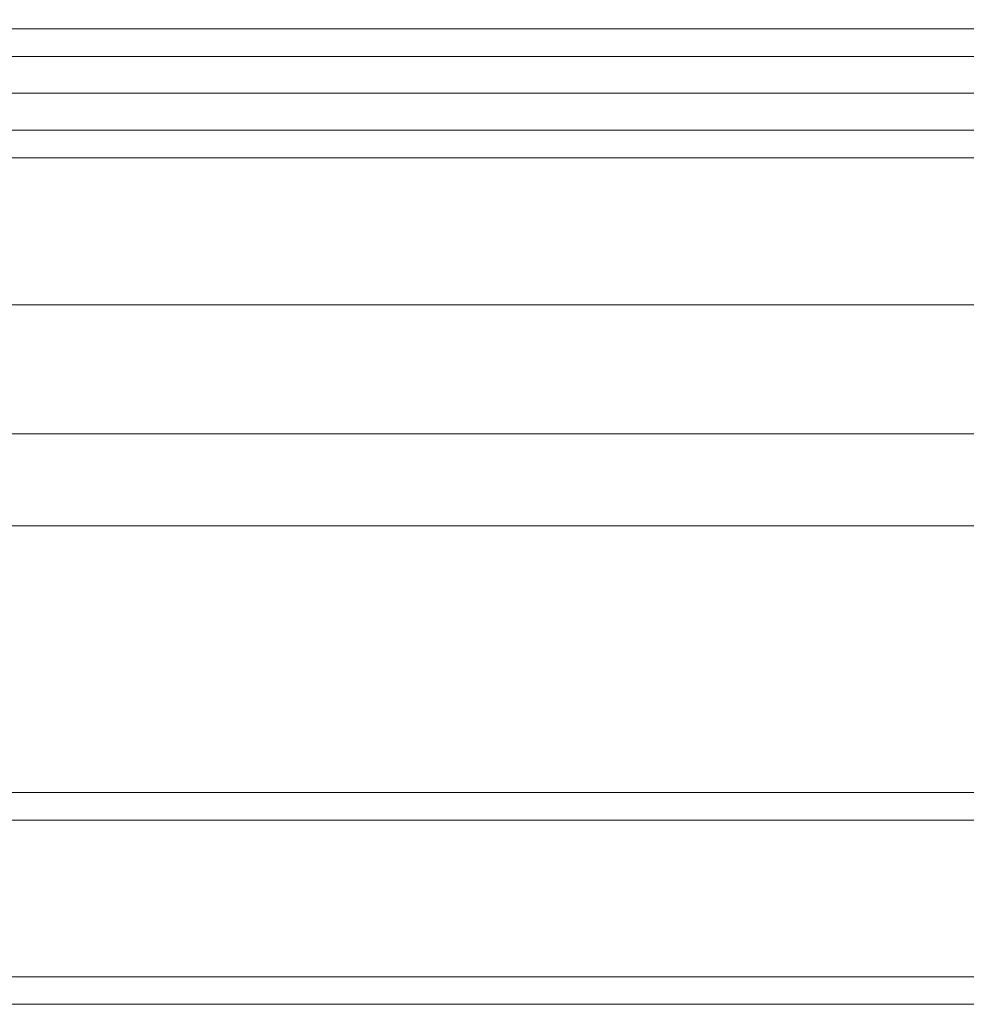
# Model space of a CAD drawing. Header units: millimetres. Extents: x -4395 to 65662, y -65530 to 6847.
# Tile 851 of 1034: x 25358 to 25461, y 1188 to 1295. Entities that reach past the tile are written whole.
import ezdxf

# ---------------------------------------------------------------- set-up
doc = ezdxf.new("R2010")
doc.units = ezdxf.units.MM
for name, color, linetype, lineweight in [('COTAS_P', 1, 'Continuous', 0), ('lateral_briquetadora', 7, 'Continuous', 0), ('lateral_C05', 7, 'Continuous', 0)]:
    doc.layers.add(name, color=color, linetype=linetype, lineweight=lineweight)
doc.dimstyles.new('R19_100', dxfattribs={"dimtxt": 250, "dimasz": 150, "dimexe": 150, "dimexo": 80, "dimgap": 100, "dimtad": 1, "dimtih": 1, "dimtoh": 1, "dimdsep": 46, "dimcen": 0.09, "dimadec": 0, "dimazin": 0, "dimtfac": 1, "dimtdec": 4, "dimtofl": 0, "dimtmove": 0, "dimatfit": 3, "dimfxl": 1, "dimtolj": 1, "dimtzin": 0, "dimarcsym": 0})

# ---------------------------------------------------------------- blocks, each defined once
blk = doc.blocks.new('DIM_R33_7')
at = {"layer": 'COTAS_P'}
for p, q in [((24250.07, 2141), (24400.07, 2186)), ((26750.07, 2141), (26600.07, 2186)), ((24250.07, 1241), (24250.07, 2141)), ((24250.07, 2141), (26750.07, 2141)), ((24250.07, 2141), (24400.07, 2096)), ((26750.07, 2141), (26600.07, 2096)), ((26750.07, 1241), (26750.07, 2141))]:
    blk.add_line(p, q, dxfattribs=at)
blk.add_text('2500 P', height=250, dxfattribs=at).set_placement((25500.07, 2241))

msp = doc.modelspace()

# ---------------------------------------------------------------- linework, layer by layer
at = {"layer": 'lateral_briquetadora'}
for p, q in [((23750.067, 1264), (25950.067, 1264)), ((24150.067, 1264), (25950.067, 1264)), ((23750.067, 1250), (25950.067, 1250)), ((23900.067, 1250), (25800.067, 1250)), ((24150.067, 1250), (25800.067, 1250)), ((23750.067, 1240), (25950.067, 1240)), ((23900.067, 1240), (25800.067, 1240))]:
    msp.add_line(p, q, dxfattribs=at)
at = {"layer": 'lateral_C05'}
for p, q in [((24250.067, 1294), (26750.067, 1294)), ((24310.067, 1294), (26690.067, 1294)), ((24250.067, 1291), (26750.067, 1291)), ((24310.067, 1291), (26690.067, 1291)), ((24900.317, 1291), (25499.567, 1291)), ((24300.067, 1287), (26700.067, 1287)), ((24900.317, 1287), (25499.567, 1287)), ((24300.067, 1283), (26700.067, 1283)), ((24310.067, 1283), (26690.067, 1283)), ((24310.067, 1280), (26690.067, 1280)), ((24310.067, 1211), (26690.067, 1211)), ((24310.067, 1208), (26690.067, 1208)), ((24250.067, 1191), (26750.067, 1191)), ((24250.067, 1188), (26750.067, 1188))]:
    msp.add_line(p, q, dxfattribs=at)

# ---------------------------------------------------------------- dimensions: what is measured, and where the dimension line sits
at = {"layer": 'COTAS_P'}
dim = msp.add_aligned_dim(p1=(24250.067, 1241), p2=(26750.067, 1241), distance=900, text='<> P', dimstyle='R19_100', dxfattribs=at)
dim.commit()
dim.dimension.update_dxf_attribs({"geometry": 'DIM_R33_7', "text_midpoint": (25500.067, 2141)})

doc.saveas('drawing.dxf')
